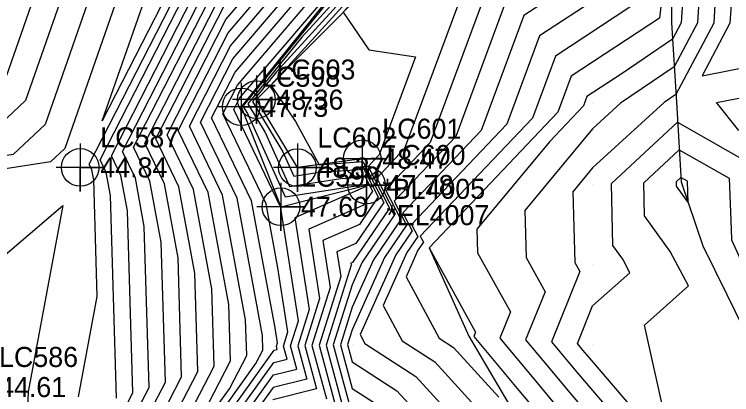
# Model space of a CAD drawing. Extents: x 2188792 to 2191981, y 386090 to 389710.
# Drawn here: x 2190488 to 2190577.5, y 387953.9 to 388001.3 of the extents above; entities that cross this region are included whole.
import ezdxf

# ---------------------------------------------------------------- set-up
doc = ezdxf.new("R2010")
doc.units = 0
for name, color, linetype in [('DTM Contours Major', 7, 'Continuous'), ('DTM Contours Minor', 7, 'Continuous'), ('Exist DTM Breakline', 7, 'Continuous'), ('Exist DTM Breakline Cogo Comment', 7, 'Continuous'), ('Exist DTM Breakline Cogo Elevation', 7, 'Continuous'), ('Exist DTM Breakline Cogo Number', 7, 'Continuous'), ('Exist DTM Breakline Cogo Point CELL', 7, 'Continuous'), ('Exist DTM Breakline Underwater', 7, 'Continuous'), ('Exist DTM Breakline Underwater Cogo Comment', 7, 'Continuous'), ('Exist DTM Breakline Underwater Cogo Elevation', 7, 'Continuous'), ('Exist DTM Breakline Underwater Cogo Number', 7, 'Continuous'), ('Exist DTM Breakline Underwater Cogo Point CELL', 7, 'Continuous'), ('Exist DTM QL2 LIDAR Elevation Point', 7, 'Continuous'), ('Exist DTM Regular Point Underwater CELL', 7, 'Continuous'), ('Exist DTM Regular Point Underwater Cogo Elevation', 7, 'Continuous'), ('Exist DTM Regular Point Underwater Cogo Number', 7, 'Continuous'), ('PH Exist DTM Breakline', 7, 'Continuous')]:
    doc.layers.add(name, color=color, linetype=linetype)

msp = doc.modelspace()

# ---------------------------------------------------------------- linework, layer by layer
at = {"layer": 'DTM Contours Major'}
for points in [[(2190579.129, 388068.343), (2190576.305, 388061.945), (2190575.227, 388054.394), (2190575.62, 388052.577), (2190574.366, 388044.796), (2190574.565, 388043.179), (2190572.127, 388041.001), (2190571.44, 388033.585), (2190570.897, 388025.984), (2190570.689, 388025.333), (2190570.232, 388017.234), (2190570.223, 388017.102), (2190570.08, 388014.544), (2190569.418, 388008.769), (2190568.511, 388000.862), (2190557.482, 387993.624), (2190555.83, 387989.167), (2190539.746, 387972.251), (2190545.563, 387961.743), (2190545.344, 387961.201), (2190550.763, 387954.72), (2190555.096, 387949.539)], [(2190567.042, 388067.787), (2190558.738, 388049.837), (2190558.405, 388046.878), (2190555.065, 388043.592), (2190550.916, 388031.049), (2190555.73, 388025.369), (2190555.408, 388021.858), (2190550.291, 388011.115), (2190550.089, 388009.357), (2190549.902, 388007.724), (2190547.625, 388006.23), (2190539.892, 387985.368), (2190534.307, 387979.495), (2190536.225, 387975.778), (2190532.809, 387970.765), (2190530.158, 387964.838), (2190528.688, 387960.162), (2190530.158, 387954.721), (2190533.384, 387952.646)], [(2190559.278, 388065.257), (2190552.344, 388048.408), (2190551.306, 388045.395), (2190546.064, 388031.209), (2190543.586, 388024.873), (2190544.464, 388019.824), (2190544.23, 388011.692), (2190539.74, 388010.093), (2190530.718, 388006.03), (2190523.87, 387998.493), (2190517.117, 387990.207), (2190519.283, 387986.603), (2190522.336, 387979.901), (2190528.733, 387980.879), (2190531.773, 387981.107), (2190532.703, 387979.305), (2190531.477, 387977.505), (2190524.74, 387974.568), (2190526.094, 387965.927), (2190524.25, 387960.059), (2190525.706, 387954.665), (2190520.242, 387953.315)], [(2190512.689, 387950.19), (2190518.146, 387957.813), (2190519.023, 387959.51), (2190518.969, 387961.311), (2190515.793, 387978.44), (2190511.229, 387987.915), (2190515.263, 387995.788), (2190525.926, 388008.289), (2190528.615, 388012.409), (2190538.077, 388024.647), (2190545.681, 388043.725), (2190524.008, 388059.879), (2190514.448, 388053.486), (2190502.28, 388044.075), (2190500.065, 388042.809), (2190498.339, 388041.486), (2190497.973, 388041.28), (2190480.347, 388027.839)], [(2190506.371, 387951.325), (2190508.877, 387956.172), (2190508.436, 387971.019), (2190506.731, 387980.215), (2190504.28, 387985.301), (2190513.842, 388003.964), (2190520.049, 388011.24), (2190526.987, 388021.872), (2190530.42, 388026.312), (2190533.18, 388033.235), (2190525.315, 388039.096), (2190516.264, 388033.044), (2190505.057, 388031.642), (2190503.85, 388030.747), (2190488.559, 388019.406), (2190487.363, 388014.639)], [(2190496.006, 387953.661), (2190498.334, 387966.198), (2190497.902, 387980.727), (2190497.668, 387981.989), (2190497.332, 387982.687), (2190512.42, 388012.14), (2190514.171, 388014.192), (2190518.637, 388021.034), (2190509.942, 388019.947), (2190509.602, 388019.695), (2190505.289, 388016.496), (2190504.951, 388015.151), (2190494.287, 387984.647), (2190492.522, 387982.985), (2190482.023, 387981.338), (2190469.075, 387970.271), (2190459.525, 387976.339), (2190457.09, 387971.29), (2190454.054, 387966.063), (2190452.728, 387962.887), (2190449.834, 387957.656), (2190448.485, 387955.319), (2190443.994, 387952.667)], [(2190570.082, 387950.121), (2190570.043, 387950.167), (2190569.154, 387951.203), (2190566.61, 387962.588), (2190572.117, 387967.495), (2190569.842, 387971.802), (2190566.638, 387976.238), (2190566.556, 387980.368), (2190570.962, 387984.462), (2190577.178, 387980.919), (2190577.427, 387974.559), (2190577.468, 387973.259), (2190579.669, 387968.498), (2190580.034, 387966.976), (2190582.304, 387962.094), (2190582.647, 387960.726), (2190583.412, 387951.093), (2190583.488, 387950.773), (2190583.479, 387948.485), (2190572.288, 387949.306), (2190570.162, 387950.013), (2190570.082, 387950.121)]]:
    msp.add_lwpolyline(points, dxfattribs=at)
at = {"layer": 'DTM Contours Minor'}
for points in [[(2190563.295, 388070.978), (2190553.093, 388046.186), (2190552.65, 388044.901), (2190547.153, 388030.023), (2190545.824, 388026.007), (2190546.509, 388025.199), (2190546.463, 388024.699), (2190544.998, 388021.623), (2190544.679, 388010.512), (2190535.609, 388007.282), (2190531.885, 388005.605), (2190520.011, 387992.537), (2190523.093, 387987.992), (2190526.021, 387982.612), (2190531.466, 387983.022), (2190534.112, 387977.894), (2190530.623, 387972.773), (2190528.248, 387971.738), (2190528.725, 387968.692), (2190526.025, 387960.1), (2190528.158, 387952.203)], [(2190566.037, 388069.378), (2190555.374, 388046.33), (2190555.261, 388045.328), (2190554.129, 388044.214), (2190549.219, 388029.368), (2190552.656, 388025.312), (2190552.427, 388022.805), (2190546.27, 388009.881), (2190546.224, 388009.474), (2190546.18, 388009.096), (2190545.653, 388008.751), (2190536.704, 387984.609), (2190533.219, 387980.944), (2190535.52, 387976.483), (2190531.422, 387970.468), (2190530.158, 387967.642), (2190527.801, 387960.141), (2190530.158, 387951.414)], [(2190561.723, 388069.178), (2190552.719, 388047.297), (2190551.978, 388045.148), (2190545.343, 388027.19), (2190544.514, 388025.071), (2190544.807, 388023.383), (2190544.454, 388011.102), (2190537.675, 388008.688), (2190531.302, 388005.818), (2190520.723, 387994.175), (2190517.721, 387990.492), (2190521.49, 387984.22), (2190522.874, 387981.182), (2190525.775, 387981.625), (2190531.62, 387982.065), (2190533.408, 387978.599), (2190531.05, 387975.139), (2190526.494, 387973.153), (2190527.409, 387967.309), (2190525.137, 387960.08), (2190526.932, 387953.434)], [(2190556.833, 388061.337), (2190551.97, 388049.519), (2190550.634, 388045.642), (2190546.786, 388035.228), (2190542.658, 388024.675), (2190544.12, 388016.266), (2190544.006, 388012.282), (2190541.806, 388011.499), (2190530.134, 388006.243), (2190527.017, 388002.812), (2190516.512, 387989.922), (2190517.076, 387988.985), (2190521.798, 387978.62), (2190531.692, 387980.132), (2190531.927, 387980.15), (2190531.999, 387980.01), (2190531.904, 387979.871), (2190522.986, 387975.983), (2190524.778, 387964.545), (2190523.362, 387960.038), (2190524.481, 387955.896), (2190520.284, 387954.859), (2190516.944, 387950.193)], [(2190511.625, 387950.189), (2190514.846, 387954.689), (2190516.994, 387958.842), (2190516.863, 387963.252), (2190513.981, 387978.795), (2190509.84, 387987.392), (2190514.979, 387997.423), (2190524.751, 388008.879), (2190528.29, 388014.302), (2190536.546, 388024.98), (2190543.181, 388041.627), (2190524.27, 388055.722), (2190502.503, 388041.167), (2190501.148, 388040.998), (2190499.249, 388039.589), (2190478.901, 388024.497)], [(2190556.811, 388053.2), (2190553.467, 388045.075), (2190553.322, 388044.654), (2190551.521, 388039.778), (2190547.522, 388027.687), (2190549.583, 388025.256), (2190549.445, 388023.752), (2190545.035, 388014.493), (2190544.903, 388009.922), (2190533.544, 388005.877), (2190532.469, 388005.393), (2190529.043, 388001.622), (2190532.214, 387996.946), (2190538.039, 387996.049), (2190533.516, 387983.849), (2190532.131, 387982.393), (2190534.816, 387977.189), (2190530.196, 387970.407), (2190530.002, 387970.323), (2190530.041, 387970.074), (2190526.913, 387960.121), (2190529.384, 387950.972)], [(2190562.101, 388053.344), (2190561.549, 388048.429), (2190556, 388042.97), (2190552.613, 388032.729), (2190558.804, 388025.426), (2190558.39, 388020.91), (2190554.312, 388012.349), (2190553.955, 388009.239), (2190553.624, 388006.352), (2190549.596, 388003.708), (2190543.079, 387986.128), (2190535.395, 387978.046), (2190536.929, 387975.072), (2190534.197, 387971.062), (2190530.158, 387962.034), (2190529.576, 387960.182), (2190530.158, 387958.028), (2190535.741, 387954.436), (2190538.225, 387951.714)], [(2190571.199, 388052.782), (2190570.368, 388047.629), (2190569.359, 388051.486), (2190558.807, 388041.104), (2190557.705, 388037.771), (2190568.025, 388025.596), (2190567.334, 388018.069), (2190566.374, 388016.051), (2190565.552, 388008.887), (2190564.789, 388002.234), (2190555.511, 387996.145), (2190552.643, 387988.407), (2190538.658, 387973.7), (2190539.042, 387972.956), (2190538.359, 387971.954), (2190536.879, 387968.646), (2190540.997, 387960.977), (2190542.814, 387959.809), (2190548.442, 387953.638)], [(2190511.546, 387951.565), (2190514.965, 387958.174), (2190514.756, 387965.194), (2190512.168, 387979.15), (2190508.45, 387986.869), (2190514.694, 387999.059), (2190523.575, 388009.469), (2190527.964, 388016.194), (2190535.014, 388025.313), (2190540.681, 388039.529), (2190524.531, 388051.566), (2190505.943, 388039.136), (2190502.126, 388038.659), (2190500.399, 388037.378), (2190478.522, 388021.152)], [(2190514.816, 387950.191), (2190520.369, 387957.948), (2190522.029, 387958.358), (2190521.586, 387959.997), (2190522.147, 387961.781), (2190520.9, 387969.742), (2190519.419, 387977.73), (2190514.009, 387988.961), (2190515.831, 387992.518), (2190528.277, 388007.108), (2190529.267, 388008.624), (2190536.828, 388018.405), (2190541.51, 388020.205), (2190540.802, 388024.279), (2190548.23, 388043.266), (2190549.29, 388046.137), (2190551.221, 388051.741)], [(2190567.837, 388051.53), (2190557.872, 388041.726), (2190556.008, 388036.091), (2190564.951, 388025.54), (2190564.353, 388019.016), (2190562.353, 388014.817), (2190561.686, 388009.004), (2190561.067, 388003.607), (2190553.539, 387998.666), (2190549.455, 387987.647), (2190537.57, 387975.148), (2190538.337, 387973.662), (2190536.971, 387971.656), (2190534.012, 387965.042), (2190536.374, 387960.644), (2190540.456, 387958.018), (2190545.036, 387952.997)], [(2190515.88, 387950.192), (2190520.326, 387956.404), (2190523.255, 387957.127), (2190522.474, 387960.018), (2190523.462, 387963.163), (2190521.263, 387977.203), (2190521.231, 387977.375), (2190515.399, 387989.483), (2190516.116, 387990.883), (2190529.453, 388006.517), (2190529.592, 388006.732), (2190530.661, 388008.113), (2190543.703, 388013.128), (2190541.73, 388024.477), (2190547.508, 388039.247), (2190549.962, 388045.89), (2190551.595, 388050.63)], [(2190513.753, 387950.19), (2190520.411, 387959.492), (2190520.803, 387959.589), (2190520.699, 387959.977), (2190520.831, 387960.398), (2190520.536, 387962.281), (2190517.606, 387978.085), (2190512.619, 387988.438), (2190515.547, 387994.153), (2190527.102, 388007.698), (2190528.941, 388010.517), (2190539.608, 388024.314), (2190548.181, 388045.824), (2190542.397, 388050.135)], [(2190564.693, 388049.98), (2190556.936, 388042.348), (2190554.31, 388034.41), (2190561.877, 388025.483), (2190561.371, 388019.963), (2190558.332, 388013.583), (2190557.821, 388009.122), (2190557.346, 388004.979), (2190551.568, 388001.187), (2190546.267, 387986.888), (2190536.483, 387976.597), (2190537.633, 387974.367), (2190535.584, 387971.359), (2190531.146, 387961.438), (2190531.751, 387960.311), (2190538.099, 387956.227), (2190541.631, 387952.355)], [(2190509.279, 387950.436), (2190512.935, 387957.507), (2190512.649, 387967.136), (2190510.356, 387979.505), (2190507.06, 387986.347), (2190514.41, 388000.694), (2190522.4, 388010.06), (2190527.639, 388018.087), (2190533.483, 388025.646), (2190538.18, 388037.431), (2190524.793, 388047.409), (2190509.384, 388037.105), (2190503.103, 388036.32), (2190501.55, 388035.168), (2190481.868, 388020.57)], [(2190507.825, 387950.881), (2190510.906, 387956.839), (2190510.542, 387969.077), (2190508.543, 387979.86), (2190505.67, 387985.824), (2190514.126, 388002.329), (2190521.224, 388010.65), (2190527.313, 388019.979), (2190531.952, 388025.979), (2190535.68, 388035.333), (2190525.054, 388043.253), (2190512.824, 388035.074), (2190504.08, 388033.981), (2190502.7, 388032.957), (2190485.214, 388019.988)], [(2190579.502, 388042.868), (2190574.238, 388038.165), (2190573.731, 388032.697), (2190573.33, 388027.092), (2190572.463, 388024.372), (2190572.091, 388017.79), (2190571.968, 388015.89), (2190571.58, 388008.969), (2190571.659, 388007.392), (2190571.219, 388000.295), (2190570.137, 387998.252), (2190563.861, 387993.995), (2190559.454, 387991.103), (2190559.018, 387989.926), (2190554.773, 387985.462), (2190545.725, 387974.578), (2190545.813, 387971.64), (2190549.901, 387964.255), (2190548.572, 387960.982), (2190552.811, 387955.913), (2190556.199, 387951.861)], [(2190584.439, 388042.557), (2190576.348, 388035.329), (2190576.022, 388031.808), (2190575.764, 388028.2), (2190574.237, 388023.411), (2190573.951, 388018.346), (2190573.712, 388014.679), (2190573.407, 388009.231), (2190573.581, 388005.766), (2190573.24, 388000.273), (2190570.343, 387994.804), (2190563.653, 387990.266), (2190560.161, 387987.078), (2190551.704, 387976.906), (2190551.88, 387971.03), (2190554.239, 387966.767), (2190551.801, 387960.763), (2190554.858, 387957.106), (2190557.303, 387954.183), (2190562.312, 387948.349)], [(2190504.916, 387951.769), (2190506.848, 387955.504), (2190506.329, 387972.96), (2190504.918, 387980.569), (2190502.891, 387984.778), (2190513.557, 388005.599), (2190518.873, 388011.831), (2190526.662, 388023.764), (2190528.889, 388026.645), (2190530.679, 388031.137), (2190525.577, 388034.94), (2190519.704, 388031.013), (2190506.034, 388029.303), (2190505.001, 388028.536), (2190491.905, 388018.824), (2190490.881, 388014.741), (2190484.535, 387996.59)], [(2190503.462, 387952.213), (2190504.819, 387954.837), (2190504.222, 387974.902), (2190503.106, 387980.924), (2190501.501, 387984.256), (2190513.273, 388007.234), (2190517.698, 388012.421), (2190526.336, 388025.657), (2190527.358, 388026.978), (2190528.179, 388029.039), (2190525.838, 388030.783), (2190523.144, 388028.982), (2190507.011, 388026.964), (2190506.151, 388026.326), (2190495.251, 388018.242), (2190494.398, 388014.844), (2190486.973, 387993.604)], [(2190578.197, 388029.308), (2190576.011, 388022.45), (2190575.811, 388018.901), (2190575.457, 388013.468), (2190575.234, 388009.493), (2190575.502, 388004.141), (2190575.261, 388000.252), (2190570.55, 387991.357), (2190569.096, 387990.371), (2190560.161, 387982.214), (2190557.682, 387979.233), (2190557.946, 387970.42), (2190558.577, 387969.28), (2190555.029, 387960.544), (2190556.906, 387958.299), (2190558.407, 387956.505), (2190564.889, 387948.955), (2190566.623, 387946.89), (2190570.162, 387942.125), (2190573.372, 387941.057), (2190574.563, 387939.514), (2190580.52, 387934.908)], [(2190502.008, 387952.657), (2190502.79, 387954.169), (2190502.115, 387976.844), (2190501.293, 387981.279), (2190500.111, 387983.733), (2190512.989, 388008.869), (2190516.522, 388013.011), (2190525.534, 388026.819), (2190507.988, 388024.625), (2190507.301, 388024.115), (2190498.597, 388017.66), (2190497.916, 388014.946), (2190489.411, 387990.618), (2190483.209, 387984.778), (2190459.841, 387981.112), (2190459.818, 387981.014), (2190459.427, 387980.257), (2190458.643, 387978.709), (2190455.194, 387971.554), (2190453.125, 387967.993), (2190450.983, 387962.866), (2190448.779, 387958.881), (2190446.852, 387955.543), (2190441.505, 387952.384)], [(2190500.76, 387953.501), (2190500.009, 387978.785), (2190499.48, 387981.634), (2190498.721, 387983.21), (2190512.705, 388010.505), (2190515.347, 388013.602), (2190522.085, 388023.927), (2190508.965, 388022.286), (2190508.452, 388021.905), (2190501.943, 388017.078), (2190501.434, 388015.048), (2190491.849, 387987.632), (2190487.866, 387983.882), (2190464.168, 387980.164), (2190461.711, 387978.064), (2190459.899, 387979.215), (2190456.142, 387971.422), (2190453.59, 387967.028), (2190451.856, 387962.876), (2190449.307, 387958.269), (2190447.668, 387955.431), (2190442.216, 387952.211)], [(2190577.671, 388019.457), (2190577.201, 388012.257), (2190577.061, 388009.756), (2190577.424, 388002.516), (2190577.282, 388000.23), (2190573.822, 387993.697), (2190584.574, 387995.788)], [(2190498.961, 387988.058), (2190508.469, 388015.253), (2190508.635, 388015.913), (2190510.753, 388017.484), (2190510.92, 388017.608), (2190515.188, 388018.142), (2190512.996, 388014.783), (2190512.136, 388013.775), (2190498.961, 387988.058)], [(2190578.397, 387986.884), (2190575.619, 387990.348), (2190587.67, 387992.692)], [(2190568.352, 387948.505), (2190567.466, 387949.561), (2190559.51, 387958.827), (2190558.954, 387959.492), (2190558.258, 387960.325), (2190560.161, 387965.01), (2190564.804, 387969.147), (2190563.921, 387970.82), (2190562.677, 387972.543), (2190562.522, 387980.261), (2190570.756, 387987.909), (2190582.371, 387981.29)], [(2190571.986, 387980.548), (2190571.169, 387981.014), (2190570.59, 387980.476), (2190570.6, 387979.933), (2190572.091, 387977.869), (2190571.986, 387980.548)], [(2190445.772, 387953.123), (2190449.301, 387955.207), (2190450.362, 387957.044), (2190453.6, 387962.897), (2190454.519, 387965.098), (2190458.039, 387971.157), (2190459.15, 387973.462), (2190476.438, 387962.478), (2190494.034, 387977.517), (2190489.719, 387954.287), (2190489.619, 387951.446)]]:
    msp.add_lwpolyline(points, dxfattribs=at)
at = {"layer": 'Exist DTM Breakline'}
msp.add_lwpolyline([(2190531.414, 387983.348), (2190523.321, 387982.244), (2190518.205, 387990.72), (2190532.706, 388005.307), (2190545.06, 388009.51), (2190544.98, 388025.171), (2190553.65, 388044.533), (2190565.286, 388076.436), (2190564.881, 388091.069), (2190553.516, 388090.538), (2190520.701, 388063.835), (2190493.776, 388044.778), (2190468.123, 388022.077), (2190450.903, 387990.888), (2190420.065, 387951.529), (2190427.502, 387947.08), (2190422.045, 387940.172), (2190405.691, 387955.628), (2190413.085, 387959.873)], dxfattribs=at)
at = {"layer": 'Exist DTM Breakline Cogo Point CELL'}
for points in [[(2190518.205, 387993.72), (2190518.205, 387987.72), (2190518.205, 387990.72), (2190521.205, 387990.72), (2190515.205, 387990.72)], [(2190531.414, 387986.348), (2190531.414, 387980.348), (2190531.414, 387983.348), (2190534.414, 387983.348), (2190528.414, 387983.348)], [(2190523.321, 387985.244), (2190523.321, 387979.244), (2190523.321, 387982.244), (2190526.321, 387982.244), (2190520.321, 387982.244)]]:
    msp.add_lwpolyline(points, dxfattribs=at)
for centre in [(2190518.205, 387990.72), (2190531.414, 387983.348), (2190523.321, 387982.244)]:
    msp.add_circle(centre, 2.344, dxfattribs=at)
at = {"layer": 'Exist DTM Breakline Underwater'}
msp.add_lwpolyline([(2190403.852, 387962.269), (2190405.765, 387954.298), (2190422.122, 387935.582), (2190430.948, 387946.046), (2190425.778, 387952.525), (2190453.048, 387989.538), (2190475.467, 388021.684), (2190500.611, 388042.284), (2190524.98, 388062.012), (2190552.315, 388088.059), (2190559.067, 388087.393), (2190562.19, 388079.996), (2190548.779, 388046.325), (2190540.282, 388024.168), (2190543.79, 388012.849), (2190529.646, 388006.42), (2190516.3, 387989.822), (2190521.271, 387977.367), (2190531.94, 387980.069)], dxfattribs=at)
at = {"layer": 'Exist DTM Breakline Underwater Cogo Point CELL'}
for points in [[(2190516.3, 387992.822), (2190516.3, 387986.822), (2190516.3, 387989.822), (2190519.3, 387989.822), (2190513.3, 387989.822)], [(2190531.94, 387983.069), (2190531.94, 387977.069), (2190531.94, 387980.069), (2190534.94, 387980.069), (2190528.94, 387980.069)], [(2190521.271, 387980.367), (2190521.271, 387974.367), (2190521.271, 387977.367), (2190524.271, 387977.367), (2190518.271, 387977.367)]]:
    msp.add_lwpolyline(points, dxfattribs=at)
for centre in [(2190516.3, 387989.822), (2190531.94, 387980.069), (2190521.271, 387977.367)]:
    msp.add_circle(centre, 2.344, dxfattribs=at)
at = {"layer": 'Exist DTM QL2 LIDAR Elevation Point'}
for p, q in [((2190560.161, 387990.199), (2190560.161, 387990.199)), ((2190560.161, 387980.198), (2190560.161, 387980.198)), ((2190530.158, 387970.197), (2190530.158, 387970.197)), ((2190560.161, 387970.197), (2190560.161, 387970.197)), ((2190530.158, 387960.196), (2190530.158, 387960.196)), ((2190560.161, 387960.196), (2190560.161, 387960.196)), ((2190520.424, 387959.97), (2190520.424, 387959.97))]:
    msp.add_line(p, q, dxfattribs=at)
at = {"layer": 'Exist DTM Regular Point Underwater CELL'}
msp.add_lwpolyline([(2190496.226, 387985.271), (2190496.226, 387979.271), (2190496.226, 387982.271), (2190499.226, 387982.271), (2190493.226, 387982.271)], dxfattribs=at)
msp.add_circle((2190496.226, 387982.271), 2.344, dxfattribs=at)
at = {"layer": 'PH Exist DTM Breakline'}
for points in [[(2190579.201, 388122.979), (2190577.483, 388115.881), (2190576.451, 388107.834), (2190575.419, 388099.787), (2190574.094, 388090.395), (2190572.77, 388081.003), (2190571.676, 388071.594), (2190570.581, 388062.186), (2190570.444, 388052.816), (2190570.307, 388043.447), (2190570.17, 388034.078), (2190570.131, 388025.635), (2190570.092, 388017.193), (2190570.053, 388008.75), (2190570.014, 388000.307), (2190570.607, 387990.4), (2190571.2, 387980.492), (2190573.921, 387972.478), (2190576.914, 387966.411), (2190579.906, 387960.343)], [(2190539.746, 387972.251), (2190544.704, 387961.245), (2190549.128, 387953.767), (2190553.551, 387946.29), (2190557.975, 387938.812)]]:
    msp.add_lwpolyline(points, dxfattribs=at)

# ---------------------------------------------------------------- texts
at = {"layer": 'Exist DTM Breakline Cogo Comment'}
msp.add_text('*BL4005', height=2.5, dxfattribs=at).set_placement((2190533.914, 387978.348))
at = {"layer": 'Exist DTM Breakline Cogo Elevation'}
for s, p in [('48.36', (2190520.705, 387989.47)), ('48.47', (2190533.914, 387982.098)), ('48.37', (2190525.821, 387980.994))]:
    msp.add_text(s, height=2.5, dxfattribs=at).set_placement(p)
at = {"layer": 'Exist DTM Breakline Cogo Number'}
for s, p in [('LC603', (2190520.705, 387993.22)), ('LC601', (2190533.914, 387985.848)), ('LC602', (2190525.821, 387984.744))]:
    msp.add_text(s, height=2.5, dxfattribs=at).set_placement(p)
at = {"layer": 'Exist DTM Breakline Underwater Cogo Comment'}
msp.add_text('*EL4007', height=2.5, dxfattribs=at).set_placement((2190534.44, 387975.069))
at = {"layer": 'Exist DTM Breakline Underwater Cogo Elevation'}
for s, p in [('47.73', (2190518.8, 387988.572)), ('47.78', (2190534.44, 387978.819)), ('47.60', (2190523.771, 387976.117))]:
    msp.add_text(s, height=2.5, dxfattribs=at).set_placement(p)
at = {"layer": 'Exist DTM Breakline Underwater Cogo Number'}
for s, p in [('LC598', (2190518.8, 387992.322)), ('LC600', (2190534.44, 387982.569)), ('LC599', (2190523.771, 387979.867))]:
    msp.add_text(s, height=2.5, dxfattribs=at).set_placement(p)
at = {"layer": 'Exist DTM Regular Point Underwater Cogo Elevation'}
for s, p in [('44.84', (2190498.726, 387981.021)), ('44.61', (2190486.102, 387953.645))]:
    msp.add_text(s, height=2.5, dxfattribs=at).set_placement(p)
at = {"layer": 'Exist DTM Regular Point Underwater Cogo Number'}
for s, p in [('LC587', (2190498.726, 387984.771)), ('LC586', (2190486.102, 387957.395))]:
    msp.add_text(s, height=2.5, dxfattribs=at).set_placement(p)

doc.saveas('drawing.dxf')
